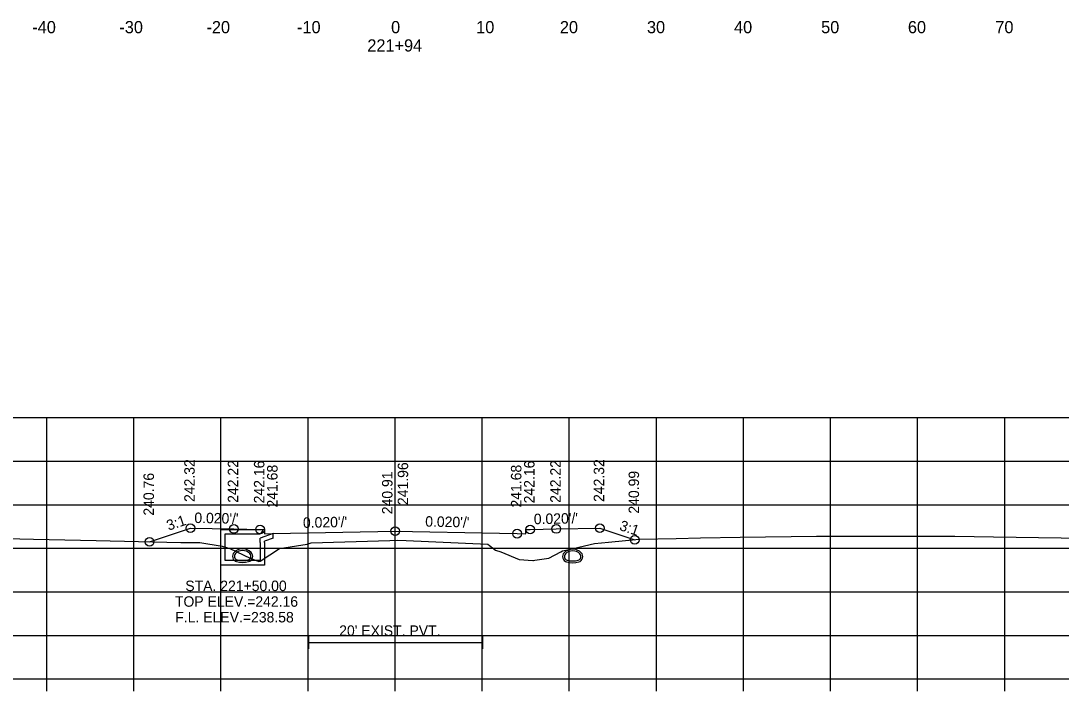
# Model space of a CAD drawing. Extents: x 1369627 to 1374022, y 380035 to 398173.
# Drawn here: x 1372843.2 to 1372962.7, y 385115.2 to 385192.2 of the extents above; entities that cross this region are included whole.
import ezdxf

# ---------------------------------------------------------------- set-up
doc = ezdxf.new("R2010")
doc.units = 0
for name, color, linetype in [('Default', 7, 'Continuous'), ('R_Axis', 7, 'Continuous'), ('R_Axis Annot', 7, 'Continuous'), ('R_Exist Surface', 7, 'Continuous'), ('R_Fin Surface', 7, 'Continuous'), ('R_Grid', 7, 'Continuous'), ('R_No Plot', 7, 'Continuous'), ('R_Water', 7, 'Continuous'), ('R_Water Annot', 7, 'Continuous'), ('R_Xsect Elev', 7, 'Continuous'), ('R_Xsect Slope', 7, 'Continuous')]:
    doc.layers.add(name, color=color, linetype=linetype)

msp = doc.modelspace()

# ---------------------------------------------------------------- linework, layer by layer
at = {"layer": 'Default'}
for p, q in [((1372876.29, 385120.06), (1372876.29, 385121.56)), ((1372896.29, 385120.06), (1372896.29, 385121.56)), ((1372876.29, 385120.81), (1372896.29, 385120.81))]:
    msp.add_line(p, q, dxfattribs=at)
at = {"layer": 'R_Axis'}
for p, q in [((1372736.21, 385116.62), (1373036.21, 385116.62)), ((1372846.21, 385115.22), (1372846.21, 385116.62)), ((1372856.21, 385115.22), (1372856.21, 385116.62)), ((1372866.21, 385115.22), (1372866.21, 385116.62)), ((1372876.21, 385115.22), (1372876.21, 385116.62)), ((1372886.21, 385115.22), (1372886.21, 385116.62)), ((1372896.21, 385115.22), (1372896.21, 385116.62)), ((1372906.21, 385115.22), (1372906.21, 385116.62)), ((1372916.21, 385115.22), (1372916.21, 385116.62)), ((1372926.21, 385115.22), (1372926.21, 385116.62)), ((1372936.21, 385115.22), (1372936.21, 385116.62)), ((1372946.21, 385115.22), (1372946.21, 385116.62)), ((1372956.21, 385115.22), (1372956.21, 385116.62))]:
    msp.add_line(p, q, dxfattribs=at)
at = {"layer": 'R_Exist Surface'}
msp.add_lwpolyline([(1372835.27, 385132.88), (1372844.68, 385132.67), (1372851.87, 385132.51), (1372861.62, 385132.29), (1372863.77, 385132.27), (1372866.35, 385131.86), (1372867.25, 385131.58), (1372869.56, 385130.5), (1372870.36, 385130.18), (1372870.58, 385130.09), (1372870.7, 385130.14), (1372872.94, 385131.61), (1372876.11, 385132.1), (1372876.58, 385132.25), (1372885.59, 385132.51), (1372886.54, 385132.54), (1372887.49, 385132.5), (1372896.84, 385132.08), (1372897.04, 385131.95), (1372897.72, 385131.42), (1372898.34, 385131.2), (1372900.46, 385130.32), (1372902.02, 385130.22), (1372902.11, 385130.21), (1372902.25, 385130.24), (1372903.86, 385130.48), (1372905.25, 385131.23), (1372905.42, 385131.32), (1372905.99, 385131.46), (1372909.09, 385132.18), (1372910.71, 385132.33), (1372914.23, 385132.65), (1372918.48, 385132.74), (1372921.28, 385132.84), (1372925.84, 385132.91), (1372934.6, 385133), (1372940.24, 385133), (1372943.51, 385133), (1372947.99, 385133.03), (1372950.47, 385133.02), (1372954.93, 385132.92), (1372967.86, 385132.76)], dxfattribs=at)
at = {"layer": 'R_Fin Surface'}
msp.add_lwpolyline([(1372858.02, 385132.37), (1372862.7, 385133.94), (1372867.7, 385133.84), (1372870.7, 385133.78), (1372871.2, 385133.78), (1372871.21, 385133.28), (1372872.21, 385133.3), (1372874.21, 385133.34), (1372886.21, 385133.58), (1372898.21, 385133.34), (1372900.21, 385133.3), (1372901.21, 385133.28), (1372901.22, 385133.78), (1372901.72, 385133.78), (1372904.72, 385133.84), (1372909.72, 385133.94), (1372913.72, 385132.6)], dxfattribs=at)
at = {"layer": 'R_Grid'}
for p, q in [((1372736.21, 385146.62), (1373036.21, 385146.62)), ((1372846.21, 385116.62), (1372846.21, 385146.62)), ((1372856.21, 385116.62), (1372856.21, 385146.62)), ((1372866.21, 385116.62), (1372866.21, 385146.62)), ((1372876.21, 385116.62), (1372876.21, 385146.62)), ((1372886.21, 385116.62), (1372886.21, 385146.62)), ((1372896.21, 385116.62), (1372896.21, 385146.62)), ((1372906.21, 385116.62), (1372906.21, 385146.62)), ((1372916.21, 385116.62), (1372916.21, 385146.62)), ((1372926.21, 385116.62), (1372926.21, 385146.62)), ((1372936.21, 385116.62), (1372936.21, 385146.62)), ((1372946.21, 385116.62), (1372946.21, 385146.62)), ((1372956.21, 385116.62), (1372956.21, 385146.62)), ((1372736.21, 385141.62), (1373036.21, 385141.62)), ((1372736.21, 385136.62), (1373036.21, 385136.62)), ((1372736.21, 385131.62), (1373036.21, 385131.62)), ((1372736.21, 385126.62), (1373036.21, 385126.62)), ((1372736.21, 385121.62), (1373036.21, 385121.62)), ((1372736.21, 385116.62), (1373036.21, 385116.62))]:
    msp.add_line(p, q, dxfattribs=at)
at = {"layer": 'R_No Plot'}
for centre in [(1372862.7, 385133.94), (1372909.72, 385133.94), (1372867.7, 385133.84), (1372870.7, 385133.78), (1372886.21, 385133.58), (1372900.21, 385133.3), (1372901.72, 385133.78), (1372904.72, 385133.84), (1372858.02, 385132.37), (1372913.72, 385132.6)]:
    msp.add_circle(centre, 0.5, dxfattribs=at)
at = {"layer": 'R_Water'}
for p, q in [((1372866.2, 385133.78), (1372870.95, 385133.78)), ((1372866.2, 385132.28), (1372866.2, 385133.78)), ((1372866.7, 385132.28), (1372866.7, 385133.28)), ((1372866.7, 385133.28), (1372870.7, 385133.28)), ((1372871.03, 385133.61), (1372870.7, 385133.28)), ((1372872.2, 385133.3), (1372870.7, 385132.78)), ((1372871.03, 385133.61), (1372870.95, 385133.78)), ((1372870.7, 385132.28), (1372870.7, 385132.78)), ((1372872.2, 385132.77), (1372871.2, 385132.42)), ((1372871.2, 385132.28), (1372871.2, 385132.42))]:
    msp.add_line(p, q, dxfattribs=at)
for points in [[(1372872.2, 385132.77), (1372872.2, 385133.3)], [(1372871.2, 385132.28), (1372871.2, 385129.7), (1372868.7, 385129.7), (1372866.2, 385129.7), (1372866.2, 385132.28)], [(1372870.7, 385132.28), (1372870.7, 385130.2), (1372868.7, 385130.2), (1372866.7, 385130.2), (1372866.7, 385132.28)]]:
    msp.add_lwpolyline(points, dxfattribs=at)
for centre, radius, start, end in [((1372868.19, 385130.71), 0.646, 136.3515, 253.9529), ((1372868.19, 385130.71), 0.646, 136.3515, 253.9529), ((1372868.7, 385130.22), 1.35, 43.6485, 136.3515), ((1372868.7, 385130.22), 1.35, 43.6485, 136.3515), ((1372868.19, 385130.71), 0.438, 136.3515, 253.9529), ((1372868.19, 385130.71), 0.438, 136.3515, 253.9529), ((1372868.7, 385130.22), 1.15, 43.6485, 136.3515), ((1372868.7, 385130.22), 1.15, 43.6485, 136.3515), ((1372869.21, 385130.71), 0.438, 286.0471, 43.6485), ((1372869.21, 385130.71), 0.438, 286.0471, 43.6485), ((1372869.21, 385130.71), 0.646, 286.0471, 43.6485), ((1372869.21, 385130.71), 0.646, 286.0471, 43.6485), ((1372906.09, 385130.67), 0.646, 136.3515, 253.9529), ((1372906.6, 385130.18), 1.35, 43.6485, 136.3515), ((1372906.09, 385130.67), 0.438, 136.3515, 253.9529), ((1372906.6, 385130.18), 1.15, 43.6485, 136.3515), ((1372907.11, 385130.67), 0.438, 286.0471, 43.6485), ((1372907.11, 385130.67), 0.646, 286.0471, 43.6485), ((1372868.7, 385132.49), 2.5, 253.9529, 286.0471), ((1372868.7, 385132.49), 2.5, 253.9529, 286.0471), ((1372868.7, 385132.49), 2.29, 253.9529, 286.0471), ((1372868.7, 385132.49), 2.29, 253.9529, 286.0471), ((1372906.6, 385132.46), 2.5, 253.9529, 286.0471), ((1372906.6, 385132.46), 2.29, 253.9529, 286.0471)]:
    msp.add_arc(centre, radius, start, end, dxfattribs=at)
at = {"layer": 'R_Xsect Elev'}
msp.add_line((1372886.21, 385132.53), (1372886.21, 385142.53), dxfattribs=at)

# ---------------------------------------------------------------- texts
at = {"layer": 'R_Axis Annot'}
for s, height, p in [('-40', 1.4, (1372844.55, 385190.75)), ('-30', 1.4, (1372854.55, 385190.75)), ('-20', 1.4, (1372864.55, 385190.75)), ('-10', 1.4, (1372874.95, 385190.75)), ('0', 1.4, (1372885.75, 385190.75)), ('10', 1.4, (1372895.52, 385190.75)), ('20', 1.4, (1372905.13, 385190.75)), ('30', 1.4, (1372915.13, 385190.75)), ('40', 1.4, (1372925.13, 385190.75)), ('50', 1.4, (1372935.13, 385190.75)), ('60', 1.4, (1372945.09, 385190.75)), ('70', 1.4, (1372955.13, 385190.75)), ('221+94', 1.4, (1372883.02, 385188.65)), ("20' EXIST. PVT.", 1.2, (1372879.79, 385121.57))]:
    msp.add_text(s, height=height, dxfattribs=at).set_placement(p)
at = {"layer": 'R_Water Annot'}
for s, p in [('STA. 221+50.00', (1372862.12, 385126.71)), ('TOP ELEV.=242.16', (1372860.93, 385124.91)), ('F.L. ELEV.=238.58', (1372860.97, 385123.11))]:
    msp.add_text(s, height=1.2, dxfattribs=at).set_placement(p)
at = {"layer": 'R_Xsect Elev'}
for s, p in [('242.32', (1372863.2, 385136.94)), ('242.22', (1372868.2, 385136.84)), ('242.16', (1372871.2, 385136.78)), ('242.16', (1372902.22, 385136.78)), ('242.22', (1372905.22, 385136.84)), ('242.32', (1372910.22, 385136.94)), ('241.68', (1372872.71, 385136.3)), ('240.91', (1372885.91, 385135.53)), ('241.96', (1372887.71, 385136.58)), ('241.68', (1372900.71, 385136.3)), ('240.99', (1372914.22, 385135.6)), ('240.76', (1372858.52, 385135.37))]:
    msp.add_text(s, height=1.2, rotation=90, dxfattribs=at).set_placement(p)
at = {"layer": 'R_Xsect Slope'}
for s, rotation, p in [("0.020'/'", 358.8542, (1372863.15, 385134.53)), ("0.020'/'", 1.1458, (1372902.15, 385134.38)), ('3:1', 18.4332, (1372860.2, 385133.63)), ("0.020'/'", 1.1458, (1372875.64, 385133.96)), ("0.020'/'", 358.8542, (1372889.66, 385134.11)), ('3:1', 341.5668, (1372911.88, 385133.74))]:
    msp.add_text(s, height=1.2, rotation=rotation, dxfattribs=at).set_placement(p)

doc.saveas('drawing.dxf')
